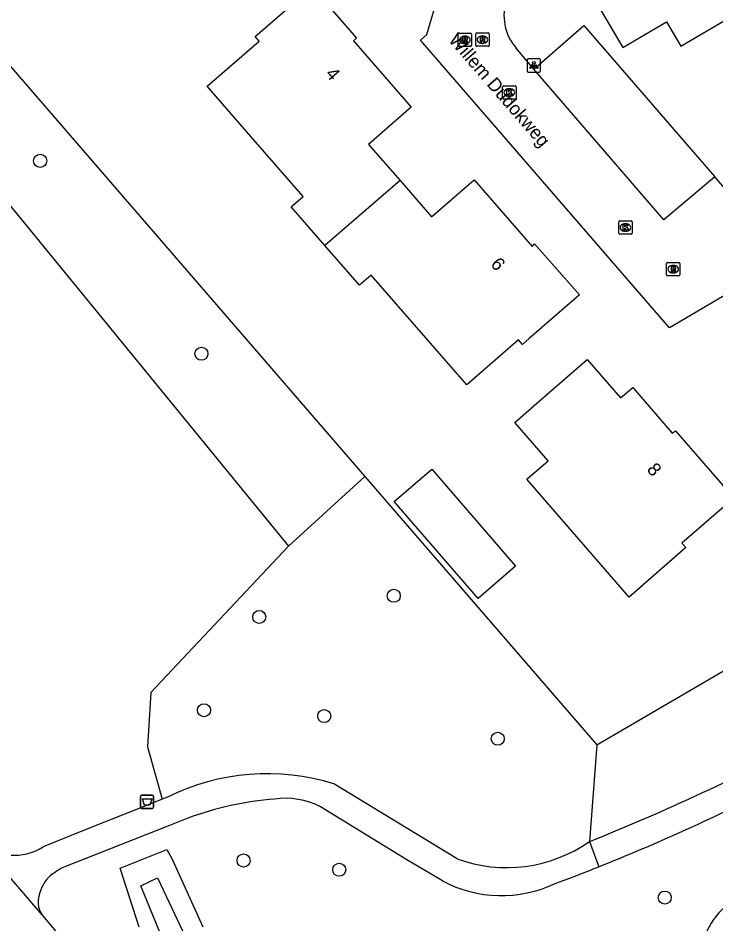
# Model space of a CAD drawing. Extents: x 159353 to 160616, y 385893 to 387321.
# Drawn here: x 160245.3 to 160297.6, y 386372.7 to 386440.7 of the extents above; entities that cross this region are included whole.
import ezdxf

# ---------------------------------------------------------------- set-up
doc = ezdxf.new("R2010")
doc.units = 0
for name, color, linetype in [('IMGEO_Afvalbak', 7, 'Continuous'), ('IMGEO_Boom', 7, 'Continuous'), ('IMGEO_Fietspad_open', 7, 'Continuous'), ('IMGEO_Groenvoorziening', 7, 'Continuous'), ('IMGEO_Kolk', 7, 'Continuous'), ('IMGEO_Lichtpunt', 7, 'Continuous'), ('IMGEO_Openbare_ruimte_label', 7, 'Continuous'), ('IMGEO_Pand', 7, 'Continuous'), ('IMGEO_Pand_nummerreeks', 7, 'Continuous'), ('IMGEO_Parkeervlak_open', 7, 'Continuous'), ('IMGEO_Rijbaan_lokaal_open', 7, 'Continuous'), ('IMGEO_Rioolput', 7, 'Continuous'), ('IMGEO_Voetpad_halfverhard', 7, 'Continuous'), ('IMGEO_Waterloop', 7, 'Continuous')]:
    doc.layers.add(name, color=color, linetype=linetype)

msp = doc.modelspace()

# ---------------------------------------------------------------- linework, layer by layer
at = {"layer": 'IMGEO_Afvalbak'}
for p, q in [((160254.477, 386381.49), (160254.477, 386382.29)), ((160254.477, 386382.29), (160254.477, 386381.49)), ((160254.577, 386382.39), (160255.367, 386382.39)), ((160255.367, 386382.39), (160254.577, 386382.39)), ((160255.467, 386382.29), (160255.467, 386381.49)), ((160255.467, 386381.49), (160255.467, 386382.29)), ((160255.367, 386381.39), (160254.577, 386381.39)), ((160254.577, 386381.39), (160255.367, 386381.39))]:
    msp.add_line(p, q, dxfattribs=at)
msp.add_lwpolyline([(160254.62, 386382.104), (160255.324, 386382.104), (160255.175, 386381.634), (160254.769, 386381.634), (160254.62, 386382.104)], dxfattribs=at)
for centre, start, end in [((160254.577, 386382.29), 90, 180), ((160254.577, 386382.29), 90, 180), ((160255.367, 386382.29), 0, 90), ((160255.367, 386382.29), 360, 90), ((160254.577, 386381.49), 180, 270), ((160254.577, 386381.49), 180, 270), ((160255.367, 386381.49), 270, 0), ((160255.367, 386381.49), 270, 0)]:
    msp.add_arc(centre, 0.1, start, end, dxfattribs=at)
at = {"layer": 'IMGEO_Boom'}
for centre in [(160246.956, 386429.966), (160259.052, 386415.496), (160273.476, 386397.336), (160263.384, 386395.747), (160259.243, 386388.75), (160268.26, 386388.314), (160281.273, 386386.61), (160262.21, 386377.477), (160269.384, 386376.785), (160293.802, 386374.698)]:
    msp.add_circle(centre, 0.489, dxfattribs=at)
at = {"layer": 'IMGEO_Fietspad_open'}
for points in [[(160247.097, 386373.404), (160242.341, 386378.938)], [(160247.097, 386373.404), (160247.135, 386373.36), (160251.111, 386368.612)]]:
    msp.add_lwpolyline(points, dxfattribs=at)
at = {"layer": 'IMGEO_Groenvoorziening'}
for points in [[(160235.988, 386447.162), (160271.317, 386406.276)], [(160230.453, 386443.23), (160231.461, 386433.006), (160231.588, 386432.453), (160232.01, 386431.828), (160232.475, 386431.503), (160233.03, 386431.335), (160238.95, 386430.837), (160239.693, 386430.674), (160241.109, 386430.121), (160241.766, 386429.736), (160242.7, 386429.005), (160265.57, 386401.071)], [(160288.701, 386386.157), (160367.751, 386432.334)], [(160271.317, 386406.276), (160265.57, 386401.071)], [(160271.317, 386406.276), (160288.701, 386386.157)], [(160265.57, 386401.071), (160255.25, 386390.092), (160254.995, 386386.01), (160256.104, 386382.075)], [(160288.701, 386386.157), (160288.146, 386378.9)], [(160254.381, 386372.487), (160252.95, 386376.913), (160256.452, 386378.307), (160256.854, 386377.586), (160259.156, 386372.496)]]:
    msp.add_lwpolyline(points, dxfattribs=at)
msp.add_arc((160302.823, 386369.266), 6.552, 122.4426, 167.19508, dxfattribs=at)
at = {"layer": 'IMGEO_Kolk'}
for p, q in [((160281.644, 386434.667), (160281.644, 386435.519)), ((160281.719, 386435.593), (160282.571, 386435.593)), ((160282.645, 386435.519), (160282.645, 386434.667)), ((160282.155, 386434.813), (160282.13, 386434.813)), ((160282.132, 386435.373), (160282.157, 386435.373)), ((160282.571, 386434.593), (160281.719, 386434.593)), ((160290.35, 386424.537), (160290.35, 386425.389)), ((160290.425, 386425.463), (160291.277, 386425.463)), ((160290.838, 386425.243), (160290.863, 386425.243)), ((160291.351, 386425.389), (160291.351, 386424.537)), ((160290.861, 386424.683), (160290.836, 386424.683)), ((160291.277, 386424.463), (160290.425, 386424.463))]:
    msp.add_line(p, q, dxfattribs=at)
for points in [[(160281.644, 386434.667), (160281.644, 386435.519)], [(160281.719, 386435.593), (160282.571, 386435.593)], [(160282.645, 386435.519), (160282.645, 386434.667)], [(160281.965, 386435.293), (160282.088, 386435.293), (160282.088, 386435.142), (160282.218, 386435.293), (160282.382, 386435.293), (160282.236, 386435.142), (160282.389, 386434.893), (160282.237, 386434.893), (160282.152, 386435.057), (160282.088, 386434.99), (160282.088, 386434.893), (160281.965, 386434.893), (160281.965, 386435.293)], [(160282.571, 386434.593), (160281.719, 386434.593)], [(160290.35, 386424.537), (160290.35, 386425.389)], [(160290.425, 386425.463), (160291.277, 386425.463)], [(160291.351, 386425.389), (160291.351, 386424.537)], [(160290.671, 386425.163), (160290.794, 386425.163), (160290.794, 386425.012), (160290.924, 386425.163), (160291.088, 386425.163), (160290.942, 386425.012), (160291.095, 386424.763), (160290.943, 386424.763), (160290.858, 386424.927), (160290.794, 386424.86), (160290.794, 386424.763), (160290.671, 386424.763), (160290.671, 386425.163)], [(160291.277, 386424.463), (160290.425, 386424.463)]]:
    msp.add_lwpolyline(points, dxfattribs=at)
for centre, start, end in [((160281.721, 386435.517), 91.55205, 178.44795), ((160281.721, 386435.517), 91.55205, 178.44795), ((160282.569, 386435.517), 1.55205, 88.44795), ((160282.569, 386435.517), 1.55205, 88.44795), ((160281.721, 386434.669), 181.55205, 268.44795), ((160281.721, 386434.669), 181.55205, 268.44795), ((160282.569, 386434.669), 271.55205, 358.44795), ((160282.569, 386434.669), 271.55205, 358.44795), ((160290.427, 386425.387), 91.55205, 178.44795), ((160290.427, 386425.387), 91.55205, 178.44795), ((160291.275, 386425.387), 1.55205, 88.44795), ((160291.275, 386425.387), 1.55205, 88.44795), ((160290.427, 386424.539), 181.55205, 268.44795), ((160290.427, 386424.539), 181.55205, 268.44795), ((160291.275, 386424.539), 271.55205, 358.44795), ((160291.275, 386424.539), 271.55205, 358.44795)]:
    msp.add_arc(centre, 0.0765, start, end, dxfattribs=at)
for centre, major_axis, ratio, start_param, end_param in [((160282.131, 386435.093), (-0.387, 0.002), 0.722429, 4.712389, 7.853982), ((160282.156, 386435.093), (-0.39, 0.002), 0.717154, 1.570796, 4.712389), ((160290.837, 386424.963), (-0.387, 0.002), 0.722429, 4.712389, 7.853982), ((160290.862, 386424.963), (-0.39, 0.002), 0.717154, 1.570796, 4.712389)]:
    msp.add_ellipse(centre, major_axis=major_axis, ratio=ratio, start_param=start_param, end_param=end_param, dxfattribs=at)
at = {"layer": 'IMGEO_Lichtpunt'}
for p, q in [((160283.49, 386437.519), (160283.49, 386436.712)), ((160283.49, 386437.519), (160283.49, 386436.712)), ((160284.392, 386437.614), (160283.584, 386437.614)), ((160284.392, 386437.614), (160283.584, 386437.614)), ((160284.486, 386436.712), (160284.486, 386437.519)), ((160284.486, 386436.712), (160284.486, 386437.519)), ((160283.584, 386436.618), (160284.392, 386436.618)), ((160283.584, 386436.618), (160284.392, 386436.618))]:
    msp.add_line(p, q, dxfattribs=at)
for points in [[(160283.864, 386437.183), (160283.903, 386437.155), (160283.715, 386436.893), (160283.677, 386436.92), (160283.864, 386437.183)], [(160283.966, 386437.135), (160284.013, 386437.135), (160284.013, 386436.813), (160283.966, 386436.813), (160283.966, 386437.135)], [(160284.076, 386437.155), (160284.114, 386437.182), (160284.301, 386436.92), (160284.262, 386436.892), (160284.076, 386437.155)]]:
    msp.add_lwpolyline(points, dxfattribs=at)
msp.add_circle((160283.989, 386437.317), 0.0994, dxfattribs=at)
for centre, start, end in [((160283.584, 386437.519), 90, 180), ((160283.584, 386437.519), 90, 180), ((160284.392, 386437.519), 0, 90), ((160284.392, 386437.519), 0, 90), ((160283.584, 386436.712), 180, 270), ((160283.584, 386436.712), 180, 270), ((160284.392, 386436.712), 270, 0), ((160284.392, 386436.712), 270, 360)]:
    msp.add_arc(centre, 0.0946, start, end, dxfattribs=at)
at = {"layer": 'IMGEO_Pand'}
for points in [[(160290.662, 386438.459), (160293.937, 386440.389), (160295.014, 386438.561), (160305.106, 386444.509), (160302.24, 386449.369), (160301.852, 386449.14), (160299.241, 386453.57), (160293.461, 386450.193), (160293.611, 386449.93), (160289.676, 386447.645), (160290.274, 386446.597), (160287.012, 386444.672), (160290.662, 386438.459)], [(160268.315, 386423.603), (160265.785, 386426.515), (160266.676, 386427.289), (160262.762, 386431.796), (160259.483, 386435.57), (160263.378, 386438.954), (160263.082, 386439.293), (160267.362, 386443.01), (160270.687, 386439.159), (160270.466, 386438.961), (160274.782, 386433.987), (160271.591, 386431.198), (160273.944, 386428.484)], [(160273.944, 386428.484), (160276.298, 386425.769), (160279.504, 386428.548), (160283.847, 386423.547), (160284.029, 386423.746), (160287.418, 386419.914), (160283.643, 386416.636), (160283.137, 386416.196), (160282.841, 386416.535), (160278.952, 386413.158), (160271.792, 386421.402), (160270.9, 386420.628), (160268.315, 386423.603)], [(160273.944, 386428.484), (160268.315, 386423.603)], [(160298.984, 386404.671), (160295.089, 386401.287), (160295.385, 386400.948), (160291.12, 386397.243), (160283.447, 386406.077), (160285.048, 386407.468), (160282.556, 386410.337), (160284.218, 386411.781), (160287.992, 386415.06), (160290.489, 386412.19), (160291.402, 386412.968), (160294.361, 386409.535), (160294.597, 386409.715), (160297.878, 386405.942), (160298.984, 386404.671)], [(160273.509, 386404.402), (160276.328, 386406.837), (160282.618, 386399.557), (160279.799, 386397.122), (160273.509, 386404.402)]]:
    msp.add_lwpolyline(points, dxfattribs=at)
at = {"layer": 'IMGEO_Parkeervlak_open'}
msp.add_lwpolyline([(160283.982, 386436.851), (160287.744, 386440.125), (160297.549, 386428.762)], dxfattribs=at)
at = {"layer": 'IMGEO_Rijbaan_lokaal_open'}
for points in [[(160345.818, 386453.664), (160299.519, 386426.479), (160297.549, 386428.762)], [(160347.224, 386451.331), (160348.417, 386449.368), (160294.155, 386417.447), (160275.475, 386439.018), (160275.952, 386439.443), (160277.935, 386446.16)], [(160283.982, 386436.851), (160282.655, 386438.417)], [(160297.549, 386428.762), (160293.743, 386425.529), (160283.982, 386436.851)]]:
    msp.add_lwpolyline(points, dxfattribs=at)
msp.add_arc((160285.522, 386440.881), 3.781, 161.0211, 220.67861, dxfattribs=at)
at = {"layer": 'IMGEO_Rioolput'}
for p, q in [((160278.388, 386439.538), (160279.24, 386439.538)), ((160279.626, 386438.631), (160279.626, 386439.483)), ((160279.701, 386439.557), (160280.553, 386439.557)), ((160280.627, 386439.483), (160280.627, 386438.631)), ((160278.313, 386438.612), (160278.313, 386439.464)), ((160278.801, 386439.318), (160278.826, 386439.318)), ((160279.314, 386439.464), (160279.314, 386438.612)), ((160280.114, 386439.337), (160280.139, 386439.337)), ((160279.24, 386438.538), (160278.388, 386438.538)), ((160278.824, 386438.758), (160278.799, 386438.758)), ((160280.553, 386438.557), (160279.701, 386438.557)), ((160280.137, 386438.777), (160280.112, 386438.777)), ((160293.937, 386421.417), (160293.937, 386422.269)), ((160294.012, 386422.343), (160294.864, 386422.343)), ((160294.425, 386422.123), (160294.45, 386422.123)), ((160294.938, 386422.269), (160294.938, 386421.417)), ((160294.864, 386421.343), (160294.012, 386421.343)), ((160294.448, 386421.563), (160294.423, 386421.563))]:
    msp.add_line(p, q, dxfattribs=at)
for points in [[(160278.388, 386439.538), (160279.24, 386439.538)], [(160279.626, 386438.631), (160279.626, 386439.483)], [(160279.701, 386439.557), (160280.553, 386439.557)], [(160280.627, 386439.483), (160280.627, 386438.631)], [(160278.313, 386438.612), (160278.313, 386439.464)], [(160278.902, 386439.236), (160278.65, 386439.238), (160278.65, 386438.838)], [(160278.65, 386438.838), (160278.774, 386438.838), (160278.774, 386439), (160278.785, 386439)], [(160278.828, 386439.157), (160278.774, 386439.157), (160278.774, 386439.076)], [(160278.774, 386439.076), (160278.826, 386439.076)], [(160278.832, 386438.971), (160278.903, 386438.838), (160279.043, 386438.838), (160278.978, 386438.964)], [(160279.314, 386439.464), (160279.314, 386438.612)], [(160280.215, 386439.255), (160279.963, 386439.257), (160279.963, 386438.857)], [(160279.963, 386438.857), (160280.087, 386438.857), (160280.087, 386439.019), (160280.098, 386439.019)], [(160280.141, 386439.176), (160280.087, 386439.176), (160280.087, 386439.095)], [(160280.087, 386439.095), (160280.139, 386439.095)], [(160280.145, 386438.99), (160280.216, 386438.857), (160280.356, 386438.857), (160280.291, 386438.983)], [(160279.24, 386438.538), (160278.388, 386438.538)], [(160280.553, 386438.557), (160279.701, 386438.557)], [(160293.937, 386421.417), (160293.937, 386422.269)], [(160294.012, 386422.343), (160294.864, 386422.343)], [(160294.526, 386422.041), (160294.274, 386422.043), (160294.274, 386421.643)], [(160294.452, 386421.962), (160294.398, 386421.962), (160294.398, 386421.881)], [(160294.398, 386421.881), (160294.45, 386421.881)], [(160294.938, 386422.269), (160294.938, 386421.417)], [(160294.864, 386421.343), (160294.012, 386421.343)], [(160294.274, 386421.643), (160294.398, 386421.643), (160294.398, 386421.805), (160294.409, 386421.805)], [(160294.456, 386421.776), (160294.527, 386421.643), (160294.667, 386421.643), (160294.602, 386421.769)]]:
    msp.add_lwpolyline(points, dxfattribs=at)
for centre, radius, start, end in [((160278.39, 386439.462), 0.0765, 91.55205, 178.44795), ((160278.39, 386439.462), 0.0765, 91.55205, 178.44795), ((160279.238, 386439.462), 0.0765, 1.55205, 88.44795), ((160279.238, 386439.462), 0.0765, 1.55205, 88.44795), ((160279.703, 386439.481), 0.0765, 91.55205, 178.44795), ((160279.703, 386439.481), 0.0765, 91.55205, 178.44795), ((160280.551, 386439.481), 0.0765, 1.55205, 88.44795), ((160280.551, 386439.481), 0.0765, 1.55205, 88.44795), ((160278.784, 386438.947), 0.0533, 26.02933, 88.69889), ((160278.81, 386439.265), 0.19, 274.7715, 282.96867), ((160278.834, 386439.061), 0.0964, 77.00612, 93.18647), ((160278.848, 386439.118), 0.0378, 276.66336, 79.67722), ((160278.901, 386439.126), 0.109, 350.36119, 89.41601), ((160278.899, 386439.126), 0.112, 277.58423, 350.98172), ((160278.883, 386438.911), 0.108, 29.51342, 73.79051), ((160280.097, 386438.966), 0.0533, 26.02933, 88.69889), ((160280.123, 386439.284), 0.19, 274.7715, 282.96867), ((160280.147, 386439.08), 0.0964, 77.00612, 93.18647), ((160280.161, 386439.137), 0.0378, 276.66336, 79.67722), ((160280.214, 386439.145), 0.109, 350.36119, 89.41601), ((160280.212, 386439.145), 0.112, 277.58423, 350.98172), ((160280.196, 386438.93), 0.108, 29.51342, 73.79051), ((160278.39, 386438.614), 0.0765, 181.55205, 268.44795), ((160278.39, 386438.614), 0.0765, 181.55205, 268.44795), ((160279.238, 386438.614), 0.0765, 271.55205, 358.44795), ((160279.238, 386438.614), 0.0765, 271.55205, 358.44795), ((160279.703, 386438.633), 0.0765, 181.55205, 268.44795), ((160279.703, 386438.633), 0.0765, 181.55205, 268.44795), ((160280.551, 386438.633), 0.0765, 271.55205, 358.44795), ((160280.551, 386438.633), 0.0765, 271.55205, 358.44795), ((160294.014, 386422.267), 0.0765, 91.55205, 178.44795), ((160294.014, 386422.267), 0.0765, 91.55205, 178.44795), ((160294.434, 386422.07), 0.19, 274.7715, 282.96867), ((160294.458, 386421.866), 0.0964, 77.00612, 93.18647), ((160294.472, 386421.923), 0.0378, 276.66336, 79.67722), ((160294.525, 386421.931), 0.109, 350.36119, 89.41601), ((160294.523, 386421.931), 0.112, 277.58423, 350.98172), ((160294.507, 386421.716), 0.108, 29.51342, 73.79051), ((160294.862, 386422.267), 0.0765, 1.55205, 88.44795), ((160294.862, 386422.267), 0.0765, 1.55205, 88.44795), ((160294.014, 386421.419), 0.0765, 181.55205, 268.44795), ((160294.014, 386421.419), 0.0765, 181.55205, 268.44795), ((160294.408, 386421.752), 0.0533, 26.02933, 88.69889), ((160294.862, 386421.419), 0.0765, 271.55205, 358.44795), ((160294.862, 386421.419), 0.0765, 271.55205, 358.44795)]:
    msp.add_arc(centre, radius, start, end, dxfattribs=at)
for centre, major_axis, ratio, start_param, end_param in [((160278.8, 386439.038), (-0.387, 0.002), 0.722429, 4.712389, 7.853982), ((160278.825, 386439.038), (-0.39, 0.002), 0.717154, 1.570796, 4.712389), ((160280.113, 386439.057), (-0.387, 0.002), 0.722429, 4.712389, 7.853982), ((160280.138, 386439.057), (-0.39, 0.002), 0.717154, 1.570796, 4.712389), ((160294.424, 386421.843), (-0.387, 0.002), 0.722429, 4.712389, 7.853982), ((160294.449, 386421.843), (-0.39, 0.002), 0.717154, 1.570796, 4.712389)]:
    msp.add_ellipse(centre, major_axis=major_axis, ratio=ratio, start_param=start_param, end_param=end_param, dxfattribs=at)
at = {"layer": 'IMGEO_Voetpad_halfverhard'}
for points in [[(160278.225, 386377.613), (160268.985, 386383.238)], [(160256.104, 386382.075), (160254.686, 386381.508), (160250.337, 386379.767), (160247.175, 386378.502)], [(160256.511, 386382.238), (160256.104, 386382.075)], [(160277.123, 386375.943), (160274.451, 386377.516), (160267.991, 386381.508)], [(160258.039, 386380.66), (160256.657, 386380.112), (160248.615, 386376.923)], [(160288.146, 386378.9), (160288.849, 386377.007)]]:
    msp.add_lwpolyline(points, dxfattribs=at)
for centre, radius, start, end in [((160228.274, 386529.205), 161.791, 291.71914, 298.27536), ((160264.006, 386367.045), 16.941, 72.90806, 116.25877), ((160230.361, 386523.365), 157.612, 291.78295, 296.79461), ((160266.347, 386358.254), 23.896, 94.34953, 110.34548), ((160265.37, 386376.421), 5.722, 62.744, 98.39589), ((160245.038, 386381.822), 3.949, 226.92483, 302.76753), ((160281.964, 386387.674), 10.733, 249.61425, 305.16856), ((160228.594, 386527.966), 162.54, 290.52194, 291.75933), ((160249.126, 386374.7), 2.163, 126.82601, 154.02445), ((160252.465, 386369.908), 8.002, 118.7587, 125.39629), ((160250.184, 386373.959), 3.444, 150.64929, 164.26214), ((160281.552, 386384.347), 9.5, 242.21015, 295.05167), ((160248.82, 386374.382), 2.017, 165.31056, 190.67714), ((160248.027, 386374.16), 1.199, 187.30498, 219.1151)]:
    msp.add_arc(centre, radius, start, end, dxfattribs=at)
at = {"layer": 'IMGEO_Waterloop'}
msp.add_lwpolyline([(160257.297, 386368.731), (160254.51, 386375.582), (160255.744, 386376.178), (160258.297, 386370.773)], dxfattribs=at)

# ---------------------------------------------------------------- texts
at = {"layer": 'IMGEO_Openbare_ruimte_label'}
msp.add_text('Willem Dudokweg', height=1, rotation=310.90573, dxfattribs=at).set_placement((160277.528, 386438.998))
at = {"layer": 'IMGEO_Pand_nummerreeks'}
for s, rotation, p in [('4', 310.94857, (160268.297, 386436.455)), ('6', 310.97191, (160280.686, 386422.185)), ('8', 310.75898, (160292.408, 386406.777))]:
    msp.add_text(s, height=1, rotation=rotation, dxfattribs=at).set_placement(p)

doc.saveas('drawing.dxf')
